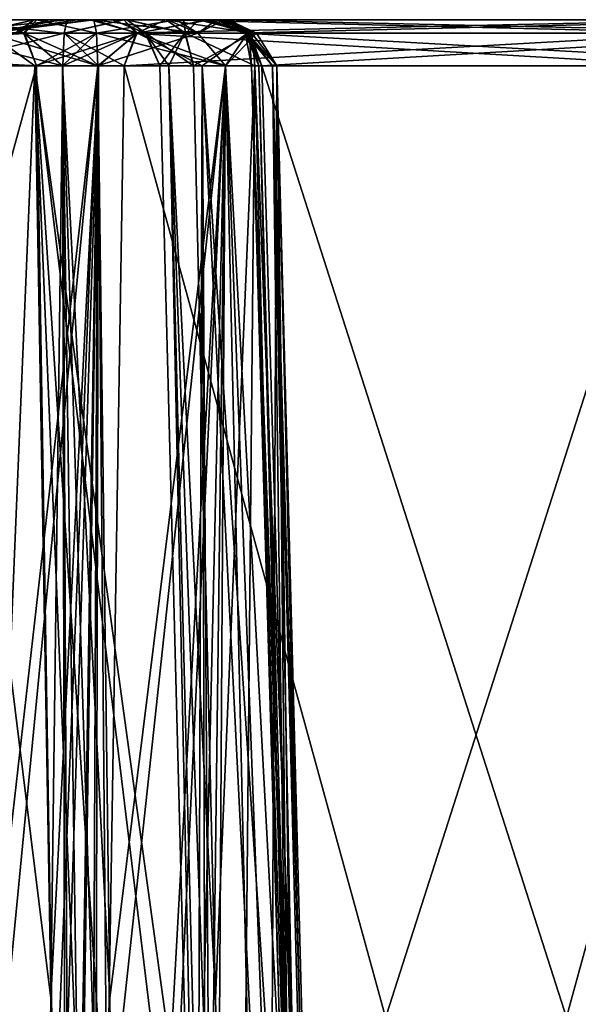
# Model space of a CAD drawing. Header units: inches. Extents: x -9.7 to 9.7, y -2.4 to 4.3.
# Tile 389 of 656: x -6.038 to -5.685, y 0.228 to 0.85. Entities that reach past the tile are written whole.
import ezdxf

# ---------------------------------------------------------------- set-up
doc = ezdxf.new("R2010")
doc.units = ezdxf.units.IN
doc.header["$LTSCALE"] = 101.851852
doc.header["$MEASUREMENT"] = 0
for name, color, linetype in [('4392', 7, 'CONTINUOUS'), ('4393', 7, 'CONTINUOUS'), ('4394', 7, 'CONTINUOUS'), ('4395', 7, 'CONTINUOUS'), ('4396', 7, 'CONTINUOUS'), ('4433', 7, 'CONTINUOUS'), ('4434', 7, 'CONTINUOUS'), ('4435', 7, 'CONTINUOUS'), ('4436', 7, 'CONTINUOUS'), ('4437', 7, 'CONTINUOUS'), ('4438', 7, 'CONTINUOUS'), ('4797', 7, 'CONTINUOUS'), ('4798', 7, 'CONTINUOUS'), ('4799', 7, 'CONTINUOUS'), ('4800', 7, 'CONTINUOUS'), ('4801', 7, 'CONTINUOUS'), ('4802', 7, 'CONTINUOUS'), ('4803', 7, 'CONTINUOUS'), ('4804', 7, 'CONTINUOUS'), ('4805', 7, 'CONTINUOUS'), ('4806', 7, 'CONTINUOUS'), ('4819', 7, 'CONTINUOUS'), ('4878', 7, 'CONTINUOUS'), ('4879', 7, 'CONTINUOUS'), ('4882', 7, 'CONTINUOUS'), ('4928', 7, 'CONTINUOUS'), ('4929', 7, 'CONTINUOUS'), ('4930', 7, 'CONTINUOUS'), ('4931', 7, 'CONTINUOUS'), ('4932', 7, 'CONTINUOUS'), ('4933', 7, 'CONTINUOUS'), ('4934', 7, 'CONTINUOUS'), ('4935', 7, 'CONTINUOUS'), ('4990', 7, 'CONTINUOUS'), ('4991', 7, 'CONTINUOUS'), ('4992', 7, 'CONTINUOUS'), ('4993', 7, 'CONTINUOUS'), ('4994', 7, 'CONTINUOUS'), ('4995', 7, 'CONTINUOUS'), ('5025', 7, 'CONTINUOUS'), ('5026', 7, 'CONTINUOUS'), ('5038', 7, 'CONTINUOUS'), ('5039', 7, 'CONTINUOUS')]:
    doc.layers.add(name, color=color, linetype=linetype)

msp = doc.modelspace()

# ---------------------------------------------------------------- linework, layer by layer
at = {"layer": '4392', "linetype": 'Continuous'}
for points in [[(-6.02616, -0.355, -2.51227), (-6.09166, 0.82079, -2.58123), (-6.11849, -0.355, -2.56512), (-6.02616, -0.355, -2.51227)], [(-6.01107, 0.82079, -2.54133), (-6.09166, 0.82079, -2.58123), (-6.01864, 0.2322, -2.52668), (-6.01107, 0.82079, -2.54133)], [(-6.01864, 0.2322, -2.52668), (-6.09166, 0.82079, -2.58123), (-6.02616, -0.355, -2.51227), (-6.01864, 0.2322, -2.52668)], [(-5.98893, 0.82079, -2.78877), (-6.07446, 0.07079, -2.78813), (-6.08383, 0.82079, -2.75671), (-5.98893, 0.82079, -2.78877)], [(-6.05743, 0.11467, -2.79568), (-6.07446, 0.07079, -2.78813), (-5.98893, 0.82079, -2.78877), (-6.05743, 0.11467, -2.79568)], [(-6.01682, 0.12921, -2.80637), (-6.05743, 0.11467, -2.79568), (-5.98893, 0.82079, -2.78877), (-6.01682, 0.12921, -2.80637)], [(-6, 0.12921, -2.80737), (-6.01682, 0.12921, -2.80637), (-5.98893, 0.82079, -2.78877), (-6, 0.12921, -2.80737)], [(-5.98318, 0.12921, -2.80637), (-6, 0.12921, -2.80737), (-5.98893, 0.82079, -2.78877), (-5.98318, 0.12921, -2.80637)], [(-5.90834, 0.82079, -2.74888), (-5.98318, 0.12921, -2.80637), (-5.98893, 0.82079, -2.78877), (-5.90834, 0.82079, -2.74888)], [(-5.94156, 0.11361, -2.79527), (-5.98318, 0.12921, -2.80637), (-5.90834, 0.82079, -2.74888), (-5.94156, 0.11361, -2.79527)], [(-5.92554, 0.07079, -2.78813), (-5.94156, 0.11361, -2.79527), (-5.90834, 0.82079, -2.74888), (-5.92554, 0.07079, -2.78813)], [(-5.92061, -0.14223, -2.79164), (-5.92554, 0.07079, -2.78813), (-5.90834, 0.82079, -2.74888), (-5.92061, -0.14223, -2.79164)], [(-5.91571, -0.355, -2.79513), (-5.92061, -0.14223, -2.79164), (-5.90834, 0.82079, -2.74888), (-5.91571, -0.355, -2.79513)], [(-5.8638, -0.355, -2.73904), (-5.91571, -0.355, -2.79513), (-5.90834, 0.82079, -2.74888), (-5.8638, -0.355, -2.73904)], [(-5.87579, 0.82079, -2.66505), (-5.8638, -0.355, -2.73904), (-5.90834, 0.82079, -2.74888), (-5.87579, 0.82079, -2.66505)], [(-5.88732, 0.82079, -2.61278), (-5.87085, 0.2322, -2.612), (-5.87871, 0.82079, -2.63829), (-5.88732, 0.82079, -2.61278)], [(-5.85461, -0.355, -2.61132), (-5.84742, -0.355, -2.63778), (-5.87871, 0.82079, -2.63829), (-5.85461, -0.355, -2.61132)], [(-5.87085, 0.2322, -2.612), (-5.85461, -0.355, -2.61132), (-5.87871, 0.82079, -2.63829), (-5.87085, 0.2322, -2.612)], [(-5.84742, -0.355, -2.63778), (-5.845, -0.355, -2.66505), (-5.87871, 0.82079, -2.63829), (-5.84742, -0.355, -2.63778)], [(-5.87871, 0.82079, -2.63829), (-5.845, -0.355, -2.66505), (-5.87579, 0.82079, -2.66505), (-5.87871, 0.82079, -2.63829)], [(-5.845, -0.355, -2.66505), (-5.8638, -0.355, -2.73904), (-5.87579, 0.82079, -2.66505), (-5.845, -0.355, -2.66505)]]:
    msp.add_3dface(points, dxfattribs=at)
at = {"layer": '4393', "linetype": 'Continuous'}
for points in [[(-5.85461, -0.355, -2.61132), (-5.87085, 0.2322, -2.612), (-5.89192, 0.82088, -2.58951), (-5.85461, -0.355, -2.61132)], [(-5.85461, -0.355, -2.61132), (-5.89192, 0.82088, -2.58951), (-5.85753, -0.3552, -2.58976), (-5.85461, -0.355, -2.61132)], [(-5.87085, 0.2322, -2.612), (-5.88732, 0.82079, -2.61278), (-5.89192, 0.82088, -2.58951), (-5.87085, 0.2322, -2.612)], [(-5.89192, 0.82088, -2.58951), (-5.88527, 0.82079, -2.56675), (-5.85102, -0.355, -2.569), (-5.89192, 0.82088, -2.58951)], [(-5.85753, -0.3552, -2.58976), (-5.89192, 0.82088, -2.58951), (-5.85102, -0.355, -2.569), (-5.85753, -0.3552, -2.58976)]]:
    msp.add_3dface(points, dxfattribs=at)
at = {"layer": '4394', "linetype": 'Continuous'}
for points in [[(-5.91124, 0.85, -2.55176), (-5.89284, 0.84118, -2.56238), (-5.92186, 0.85, -2.58818), (-5.91124, 0.85, -2.55176)], [(-5.92186, 0.85, -2.58818), (-5.89284, 0.84118, -2.56238), (-5.89583, 0.8418, -2.61672), (-5.92186, 0.85, -2.58818)], [(-5.91453, 0.85, -2.6254), (-5.92186, 0.85, -2.58818), (-5.89583, 0.8418, -2.61672), (-5.91453, 0.85, -2.6254)], [(-5.89192, 0.82088, -2.58951), (-5.88732, 0.82079, -2.61278), (-5.89583, 0.8418, -2.61672), (-5.89192, 0.82088, -2.58951)], [(-5.88527, 0.82079, -2.56675), (-5.89192, 0.82088, -2.58951), (-5.89583, 0.8418, -2.61672), (-5.88527, 0.82079, -2.56675)], [(-5.89284, 0.84118, -2.56238), (-5.88527, 0.82079, -2.56675), (-5.89583, 0.8418, -2.61672), (-5.89284, 0.84118, -2.56238)]]:
    msp.add_3dface(points, dxfattribs=at)
at = {"layer": '4395', "linetype": 'Continuous'}
for points in [[(-5.89284, 0.84118, -2.56238), (-5.91124, 0.85, -2.55176), (-5.53588, 0.8418, -1.94285), (-5.89284, 0.84118, -2.56238)], [(-5.53588, 0.8418, -1.94285), (-5.91124, 0.85, -2.55176), (-5.55374, 0.85, -1.93254), (-5.53588, 0.8418, -1.94285)], [(-5.52776, 0.82079, -1.94753), (-5.89284, 0.84118, -2.56238), (-5.53588, 0.8418, -1.94285), (-5.52776, 0.82079, -1.94753)], [(-5.88527, 0.82079, -2.56675), (-5.89284, 0.84118, -2.56238), (-5.52776, 0.82079, -1.94753), (-5.88527, 0.82079, -2.56675)]]:
    msp.add_3dface(points, dxfattribs=at)
at = {"layer": '4396', "linetype": 'Continuous'}
for points in [[(-5.85102, -0.355, -2.569), (-5.88527, 0.82079, -2.56675), (-5.50869, -0.355, -1.97607), (-5.85102, -0.355, -2.569)], [(-5.88527, 0.82079, -2.56675), (-5.52776, 0.82079, -1.94753), (-5.50869, -0.355, -1.97607), (-5.88527, 0.82079, -2.56675)]]:
    msp.add_3dface(points, dxfattribs=at)
at = {"layer": '4433', "linetype": 'Continuous'}
for points in [[(-5.89339, 0.8418, 2.56401), (-5.55374, 0.85, 1.93449), (-5.91124, 0.85, 2.55371), (-5.89339, 0.8418, 2.56401)], [(-5.53533, 0.84118, 1.94511), (-5.55374, 0.85, 1.93449), (-5.89339, 0.8418, 2.56401), (-5.53533, 0.84118, 1.94511)], [(-5.88527, 0.82079, 2.5687), (-5.53533, 0.84118, 1.94511), (-5.89339, 0.8418, 2.56401), (-5.88527, 0.82079, 2.5687)], [(-5.52776, 0.82079, 1.94948), (-5.53533, 0.84118, 1.94511), (-5.88527, 0.82079, 2.5687), (-5.52776, 0.82079, 1.94948)]]:
    msp.add_3dface(points, dxfattribs=at)
at = {"layer": '4434', "linetype": 'Continuous'}
for points in [[(-5.85102, -0.355, 2.57095), (-5.52776, 0.82079, 1.94948), (-5.88527, 0.82079, 2.5687), (-5.85102, -0.355, 2.57095)], [(-5.85102, -0.355, 2.57095), (-5.50869, -0.355, 1.97802), (-5.52776, 0.82079, 1.94948), (-5.85102, -0.355, 2.57095)]]:
    msp.add_3dface(points, dxfattribs=at)
at = {"layer": '4435', "linetype": 'Continuous'}
for points in [[(-5.85753, -0.3552, 2.59171), (-5.85102, -0.355, 2.57095), (-5.89192, 0.82088, 2.59146), (-5.85753, -0.3552, 2.59171)], [(-5.85102, -0.355, 2.57095), (-5.88527, 0.82079, 2.5687), (-5.89192, 0.82088, 2.59146), (-5.85102, -0.355, 2.57095)], [(-5.88732, 0.82079, 2.61473), (-5.85753, -0.3552, 2.59171), (-5.89192, 0.82088, 2.59146), (-5.88732, 0.82079, 2.61473)], [(-5.85753, -0.3552, 2.59171), (-5.88732, 0.82079, 2.61473), (-5.87085, 0.2322, 2.61395), (-5.85753, -0.3552, 2.59171)], [(-5.85461, -0.355, 2.61327), (-5.85753, -0.3552, 2.59171), (-5.87085, 0.2322, 2.61395), (-5.85461, -0.355, 2.61327)]]:
    msp.add_3dface(points, dxfattribs=at)
at = {"layer": '4436', "linetype": 'Continuous'}
for points in [[(-5.89339, 0.8418, 2.56401), (-5.91124, 0.85, 2.55371), (-5.92186, 0.85, 2.59012), (-5.89339, 0.8418, 2.56401)], [(-5.89525, 0.84118, 2.61841), (-5.89339, 0.8418, 2.56401), (-5.92186, 0.85, 2.59012), (-5.89525, 0.84118, 2.61841)], [(-5.91453, 0.85, 2.62735), (-5.89525, 0.84118, 2.61841), (-5.92186, 0.85, 2.59012), (-5.91453, 0.85, 2.62735)], [(-5.88732, 0.82079, 2.61473), (-5.89339, 0.8418, 2.56401), (-5.89525, 0.84118, 2.61841), (-5.88732, 0.82079, 2.61473)], [(-5.88527, 0.82079, 2.5687), (-5.89339, 0.8418, 2.56401), (-5.89192, 0.82088, 2.59146), (-5.88527, 0.82079, 2.5687)], [(-5.89339, 0.8418, 2.56401), (-5.88732, 0.82079, 2.61473), (-5.89192, 0.82088, 2.59146), (-5.89339, 0.8418, 2.56401)]]:
    msp.add_3dface(points, dxfattribs=at)
at = {"layer": '4437', "linetype": 'Continuous'}
for points in [[(-6.00839, 0.85, 2.57315), (-6.09246, 0.84149, 2.59836), (-6.08156, 0.85, 2.61991), (-6.00839, 0.85, 2.57315)], [(-6.09246, 0.84149, 2.59836), (-6.00839, 0.85, 2.57315), (-6.01026, 0.8415, 2.55231), (-6.09246, 0.84149, 2.59836)], [(-6.07453, 0.85, 2.72464), (-6.05758, 0.84149, 2.76673), (-5.99388, 0.85, 2.76098), (-6.07453, 0.85, 2.72464)], [(-6.05758, 0.84149, 2.76673), (-5.96385, 0.84149, 2.77633), (-5.99388, 0.85, 2.76098), (-6.05758, 0.84149, 2.76673)], [(-5.99388, 0.85, 2.76098), (-5.96385, 0.84149, 2.77633), (-5.91937, 0.85, 2.71568), (-5.99388, 0.85, 2.76098)], [(-5.96385, 0.84149, 2.77633), (-5.89432, 0.84149, 2.71275), (-5.91937, 0.85, 2.71568), (-5.96385, 0.84149, 2.77633)], [(-5.89525, 0.84118, 2.61841), (-5.91453, 0.85, 2.62735), (-5.91937, 0.85, 2.71568), (-5.89525, 0.84118, 2.61841)], [(-5.89432, 0.84149, 2.71275), (-5.89525, 0.84118, 2.61841), (-5.91937, 0.85, 2.71568), (-5.89432, 0.84149, 2.71275)], [(-6.11268, 0.82079, 2.71927), (-6.0288, 0.82079, 2.78783), (-6.05758, 0.84149, 2.76673), (-6.11268, 0.82079, 2.71927)], [(-6.01026, 0.8415, 2.55231), (-6.09166, 0.82079, 2.58317), (-6.09246, 0.84149, 2.59836), (-6.01026, 0.8415, 2.55231)], [(-6.01107, 0.82079, 2.54328), (-6.09166, 0.82079, 2.58317), (-6.01026, 0.8415, 2.55231), (-6.01107, 0.82079, 2.54328)], [(-6.05758, 0.84149, 2.76673), (-6.0288, 0.82079, 2.78783), (-5.96385, 0.84149, 2.77633), (-6.05758, 0.84149, 2.76673)], [(-6.0288, 0.82079, 2.78783), (-5.92302, 0.82079, 2.76448), (-5.96385, 0.84149, 2.77633), (-6.0288, 0.82079, 2.78783)], [(-5.96385, 0.84149, 2.77633), (-5.92302, 0.82079, 2.76448), (-5.89432, 0.84149, 2.71275), (-5.96385, 0.84149, 2.77633)], [(-5.92302, 0.82079, 2.76448), (-5.87579, 0.82079, 2.667), (-5.89432, 0.84149, 2.71275), (-5.92302, 0.82079, 2.76448)], [(-5.88732, 0.82079, 2.61473), (-5.89525, 0.84118, 2.61841), (-5.89432, 0.84149, 2.71275), (-5.88732, 0.82079, 2.61473)], [(-5.87871, 0.82079, 2.64024), (-5.88732, 0.82079, 2.61473), (-5.89432, 0.84149, 2.71275), (-5.87871, 0.82079, 2.64024)], [(-5.87579, 0.82079, 2.667), (-5.87871, 0.82079, 2.64024), (-5.89432, 0.84149, 2.71275), (-5.87579, 0.82079, 2.667)]]:
    msp.add_3dface(points, dxfattribs=at)
at = {"layer": '4438', "linetype": 'Continuous'}
for points in [[(-6.11848, -0.355, 2.56706), (-6.09166, 0.82079, 2.58317), (-6.02616, -0.355, 2.51422), (-6.11848, -0.355, 2.56706)], [(-6.05844, 0.11361, 2.79722), (-6.0288, 0.82079, 2.78783), (-6.11268, 0.82079, 2.71927), (-6.05844, 0.11361, 2.79722)], [(-6.09166, 0.82079, 2.58317), (-6.01107, 0.82079, 2.54328), (-6.01864, 0.2322, 2.52863), (-6.09166, 0.82079, 2.58317)], [(-6.02616, -0.355, 2.51422), (-6.09166, 0.82079, 2.58317), (-6.01864, 0.2322, 2.52863), (-6.02616, -0.355, 2.51422)], [(-6.05844, 0.11361, 2.79722), (-6.01682, 0.12921, 2.80832), (-6.0288, 0.82079, 2.78783), (-6.05844, 0.11361, 2.79722)], [(-5.94281, 0.11493, 2.79773), (-5.92554, 0.07079, 2.79008), (-6.0288, 0.82079, 2.78783), (-5.94281, 0.11493, 2.79773)], [(-5.92554, 0.07079, 2.79008), (-5.92302, 0.82079, 2.76448), (-6.0288, 0.82079, 2.78783), (-5.92554, 0.07079, 2.79008)], [(-5.98318, 0.12921, 2.80832), (-5.94281, 0.11493, 2.79773), (-6.0288, 0.82079, 2.78783), (-5.98318, 0.12921, 2.80832)], [(-6, 0.12921, 2.80932), (-5.98318, 0.12921, 2.80832), (-6.0288, 0.82079, 2.78783), (-6, 0.12921, 2.80932)], [(-6.01682, 0.12921, 2.80832), (-6, 0.12921, 2.80932), (-6.0288, 0.82079, 2.78783), (-6.01682, 0.12921, 2.80832)], [(-5.92554, 0.07079, 2.79008), (-5.92061, -0.14222, 2.79359), (-5.92302, 0.82079, 2.76448), (-5.92554, 0.07079, 2.79008)], [(-5.9157, -0.355, 2.79707), (-5.8638, -0.355, 2.74099), (-5.92302, 0.82079, 2.76448), (-5.9157, -0.355, 2.79707)], [(-5.92061, -0.14222, 2.79359), (-5.9157, -0.355, 2.79707), (-5.92302, 0.82079, 2.76448), (-5.92061, -0.14222, 2.79359)], [(-5.8638, -0.355, 2.74099), (-5.845, -0.355, 2.667), (-5.92302, 0.82079, 2.76448), (-5.8638, -0.355, 2.74099)], [(-5.845, -0.355, 2.667), (-5.87579, 0.82079, 2.667), (-5.92302, 0.82079, 2.76448), (-5.845, -0.355, 2.667)], [(-5.87085, 0.2322, 2.61395), (-5.88732, 0.82079, 2.61473), (-5.87871, 0.82079, 2.64024), (-5.87085, 0.2322, 2.61395)], [(-5.84742, -0.355, 2.63972), (-5.85461, -0.355, 2.61327), (-5.87871, 0.82079, 2.64024), (-5.84742, -0.355, 2.63972)], [(-5.85461, -0.355, 2.61327), (-5.87085, 0.2322, 2.61395), (-5.87871, 0.82079, 2.64024), (-5.85461, -0.355, 2.61327)], [(-5.84742, -0.355, 2.63972), (-5.87871, 0.82079, 2.64024), (-5.87579, 0.82079, 2.667), (-5.84742, -0.355, 2.63972)], [(-5.845, -0.355, 2.667), (-5.84742, -0.355, 2.63972), (-5.87579, 0.82079, 2.667), (-5.845, -0.355, 2.667)]]:
    msp.add_3dface(points, dxfattribs=at)
at = {"layer": '4797', "linetype": 'Continuous'}
for points in [[(-5.919, -0.355, 0.77728), (-5.919, -0.355, -0.77533), (-5.94979, 0.82079, 0.79245), (-5.919, -0.355, 0.77728)], [(-5.919, -0.355, -0.77533), (-5.94979, 0.82079, -0.79051), (-5.94979, 0.82079, 0.79245), (-5.919, -0.355, -0.77533)]]:
    msp.add_3dface(points, dxfattribs=at)
at = {"layer": '4798', "linetype": 'Continuous'}
for points in [[(-5.97978, 0.85, 0.79245), (-5.95917, 0.8418, 0.79245), (-5.97978, 0.85, -0.7905), (-5.97978, 0.85, 0.79245)], [(-5.97978, 0.85, -0.7905), (-5.95917, 0.8418, 0.79245), (-5.95853, 0.84118, -0.79051), (-5.97978, 0.85, -0.7905)], [(-5.95917, 0.8418, 0.79245), (-5.94979, 0.82079, 0.79245), (-5.95853, 0.84118, -0.79051), (-5.95917, 0.8418, 0.79245)], [(-5.94979, 0.82079, 0.79245), (-5.94979, 0.82079, -0.79051), (-5.95853, 0.84118, -0.79051), (-5.94979, 0.82079, 0.79245)]]:
    msp.add_3dface(points, dxfattribs=at)
at = {"layer": '4799', "linetype": 'Continuous'}
for points in [[(-5.95917, 0.8418, 0.79245), (-5.97978, 0.85, 0.79245), (-5.97076, 0.85, 0.8293), (-5.95917, 0.8418, 0.79245)], [(-5.93358, 0.84118, 0.84049), (-5.95917, 0.8418, 0.79245), (-5.97076, 0.85, 0.8293), (-5.93358, 0.84118, 0.84049)], [(-5.9458, 0.85, 0.85787), (-5.93358, 0.84118, 0.84049), (-5.97076, 0.85, 0.8293), (-5.9458, 0.85, 0.85787)], [(-5.94979, 0.82079, 0.79245), (-5.95917, 0.8418, 0.79245), (-5.94413, 0.82089, 0.81547), (-5.94979, 0.82079, 0.79245)], [(-5.92851, 0.82079, 0.83328), (-5.95917, 0.8418, 0.79245), (-5.93358, 0.84118, 0.84049), (-5.92851, 0.82079, 0.83328)], [(-5.95917, 0.8418, 0.79245), (-5.92851, 0.82079, 0.83328), (-5.94413, 0.82089, 0.81547), (-5.95917, 0.8418, 0.79245)]]:
    msp.add_3dface(points, dxfattribs=at)
at = {"layer": '4800', "linetype": 'Continuous'}
for points in [[(-5.919, -0.355, 0.77728), (-5.94979, 0.82079, 0.79245), (-5.94413, 0.82089, 0.81547), (-5.919, -0.355, 0.77728)], [(-5.90091, -0.355, 0.81567), (-5.91422, -0.3552, 0.79849), (-5.94413, 0.82089, 0.81547), (-5.90091, -0.355, 0.81567)], [(-5.92851, 0.82079, 0.83328), (-5.91471, 0.2322, 0.8245), (-5.94413, 0.82089, 0.81547), (-5.92851, 0.82079, 0.83328)], [(-5.90091, -0.355, 0.81567), (-5.94413, 0.82089, 0.81547), (-5.91471, 0.2322, 0.8245), (-5.90091, -0.355, 0.81567)], [(-5.91422, -0.3552, 0.79849), (-5.919, -0.355, 0.77728), (-5.94413, 0.82089, 0.81547), (-5.91422, -0.3552, 0.79849)]]:
    msp.add_3dface(points, dxfattribs=at)
at = {"layer": '4801', "linetype": 'Continuous'}
for points in [[(-5.98893, 0.82079, 1.05867), (-5.98136, 0.2322, 1.07332), (-5.90834, 0.82079, 1.01877), (-5.98893, 0.82079, 1.05867)], [(-5.98136, 0.2322, 1.07332), (-5.97384, -0.355, 1.08773), (-5.90834, 0.82079, 1.01877), (-5.98136, 0.2322, 1.07332)], [(-5.97384, -0.355, 1.08773), (-5.88154, -0.355, 1.0349), (-5.90834, 0.82079, 1.01877), (-5.97384, -0.355, 1.08773)], [(-5.91471, 0.2322, 0.8245), (-5.92851, 0.82079, 0.83328), (-5.88977, 0.82079, 0.8777), (-5.91471, 0.2322, 0.8245)], [(-5.90091, -0.355, 0.81567), (-5.91471, 0.2322, 0.8245), (-5.88977, 0.82079, 0.8777), (-5.90091, -0.355, 0.81567)], [(-5.88154, -0.355, 1.0349), (-5.845, -0.355, 0.93495), (-5.90834, 0.82079, 1.01877), (-5.88154, -0.355, 1.0349)], [(-5.845, -0.355, 0.93495), (-5.87579, 0.82079, 0.93495), (-5.90834, 0.82079, 1.01877), (-5.845, -0.355, 0.93495)], [(-5.85965, -0.355, 0.86918), (-5.90091, -0.355, 0.81567), (-5.88977, 0.82079, 0.8777), (-5.85965, -0.355, 0.86918)], [(-5.87579, 0.82079, 0.93495), (-5.85965, -0.355, 0.86918), (-5.88977, 0.82079, 0.8777), (-5.87579, 0.82079, 0.93495)], [(-5.845, -0.355, 0.93495), (-5.85965, -0.355, 0.86918), (-5.87579, 0.82079, 0.93495), (-5.845, -0.355, 0.93495)]]:
    msp.add_3dface(points, dxfattribs=at)
at = {"layer": '4802', "linetype": 'Continuous'}
for points in [[(-5.99161, 0.85, 1.0288), (-5.92589, 0.84149, 1.02309), (-5.94486, 0.85, 1.01131), (-5.99161, 0.85, 1.0288)], [(-5.92589, 0.84149, 1.02309), (-5.99161, 0.85, 1.0288), (-5.98974, 0.8415, 1.04964), (-5.92589, 0.84149, 1.02309)], [(-5.93358, 0.84118, 0.84049), (-5.9458, 0.85, 0.85787), (-5.93491, 0.85, 0.86683), (-5.93358, 0.84118, 0.84049)], [(-5.94486, 0.85, 1.01131), (-5.92589, 0.84149, 1.02309), (-5.91371, 0.85, 0.97263), (-5.94486, 0.85, 1.01131)], [(-5.92547, 0.85, 0.87731), (-5.93358, 0.84118, 0.84049), (-5.93491, 0.85, 0.86683), (-5.92547, 0.85, 0.87731)], [(-5.89175, 0.84149, 0.89567), (-5.93358, 0.84118, 0.84049), (-5.92547, 0.85, 0.87731), (-5.89175, 0.84149, 0.89567)], [(-5.92589, 0.84149, 1.02309), (-5.88877, 0.84149, 0.96475), (-5.91371, 0.85, 0.97263), (-5.92589, 0.84149, 1.02309)], [(-5.90651, 0.85, 0.92349), (-5.89175, 0.84149, 0.89567), (-5.92547, 0.85, 0.87731), (-5.90651, 0.85, 0.92349)], [(-5.91371, 0.85, 0.97263), (-5.88877, 0.84149, 0.96475), (-5.90651, 0.85, 0.92349), (-5.91371, 0.85, 0.97263)], [(-5.88877, 0.84149, 0.96475), (-5.89175, 0.84149, 0.89567), (-5.90651, 0.85, 0.92349), (-5.88877, 0.84149, 0.96475)], [(-5.98893, 0.82079, 1.05867), (-5.90834, 0.82079, 1.01877), (-5.98974, 0.8415, 1.04964), (-5.98893, 0.82079, 1.05867)], [(-5.98974, 0.8415, 1.04964), (-5.90834, 0.82079, 1.01877), (-5.92589, 0.84149, 1.02309), (-5.98974, 0.8415, 1.04964)], [(-5.92851, 0.82079, 0.83328), (-5.93358, 0.84118, 0.84049), (-5.89175, 0.84149, 0.89567), (-5.92851, 0.82079, 0.83328)], [(-5.88977, 0.82079, 0.8777), (-5.92851, 0.82079, 0.83328), (-5.89175, 0.84149, 0.89567), (-5.88977, 0.82079, 0.8777)], [(-5.92589, 0.84149, 1.02309), (-5.90834, 0.82079, 1.01877), (-5.88877, 0.84149, 0.96475), (-5.92589, 0.84149, 1.02309)], [(-5.90834, 0.82079, 1.01877), (-5.87579, 0.82079, 0.93495), (-5.88877, 0.84149, 0.96475), (-5.90834, 0.82079, 1.01877)], [(-5.87579, 0.82079, 0.93495), (-5.88977, 0.82079, 0.8777), (-5.89175, 0.84149, 0.89567), (-5.87579, 0.82079, 0.93495)], [(-5.88877, 0.84149, 0.96475), (-5.87579, 0.82079, 0.93495), (-5.89175, 0.84149, 0.89567), (-5.88877, 0.84149, 0.96475)]]:
    msp.add_3dface(points, dxfattribs=at)
at = {"layer": '4803', "linetype": 'Continuous'}
for points in [[(-6.05374, 0.85, 1.06846), (-6.03533, 0.84118, 1.07909), (-6.0275, 0.85, 1.04106), (-6.05374, 0.85, 1.06846)], [(-6.03533, 0.84118, 1.07909), (-5.98974, 0.8415, 1.04964), (-6.0275, 0.85, 1.04106), (-6.03533, 0.84118, 1.07909)], [(-5.98974, 0.8415, 1.04964), (-5.99161, 0.85, 1.0288), (-6.0275, 0.85, 1.04106), (-5.98974, 0.8415, 1.04964)], [(-6.02776, 0.82079, 1.08346), (-5.98974, 0.8415, 1.04964), (-6.03533, 0.84118, 1.07909), (-6.02776, 0.82079, 1.08346)], [(-5.98974, 0.8415, 1.04964), (-6.02776, 0.82079, 1.08346), (-6.01138, 0.82088, 1.06632), (-5.98974, 0.8415, 1.04964)], [(-5.98893, 0.82079, 1.05867), (-5.98974, 0.8415, 1.04964), (-6.01138, 0.82088, 1.06632), (-5.98893, 0.82079, 1.05867)]]:
    msp.add_3dface(points, dxfattribs=at)
at = {"layer": '4804', "linetype": 'Continuous'}
for points in [[(-6.02776, 0.82079, 1.08346), (-6.00869, -0.355, 1.112), (-6.01138, 0.82088, 1.06632), (-6.02776, 0.82079, 1.08346)], [(-5.99397, -0.3552, 1.09598), (-5.97384, -0.355, 1.08773), (-6.01138, 0.82088, 1.06632), (-5.99397, -0.3552, 1.09598)], [(-5.97384, -0.355, 1.08773), (-5.98136, 0.2322, 1.07332), (-6.01138, 0.82088, 1.06632), (-5.97384, -0.355, 1.08773)], [(-6.00869, -0.355, 1.112), (-5.99397, -0.3552, 1.09598), (-6.01138, 0.82088, 1.06632), (-6.00869, -0.355, 1.112)], [(-5.98136, 0.2322, 1.07332), (-5.98893, 0.82079, 1.05867), (-6.01138, 0.82088, 1.06632), (-5.98136, 0.2322, 1.07332)]]:
    msp.add_3dface(points, dxfattribs=at)
at = {"layer": '4805', "linetype": 'Continuous'}
for points in [[(-6.35102, -0.355, 1.70493), (-6.02776, 0.82079, 1.08346), (-6.38527, 0.82079, 1.70268), (-6.35102, -0.355, 1.70493)], [(-6.35102, -0.355, 1.70493), (-6.00869, -0.355, 1.112), (-6.02776, 0.82079, 1.08346), (-6.35102, -0.355, 1.70493)]]:
    msp.add_3dface(points, dxfattribs=at)
at = {"layer": '4806', "linetype": 'Continuous'}
for points in [[(-6.03533, 0.84118, 1.07909), (-6.05374, 0.85, 1.06846), (-6.39339, 0.8418, 1.69799), (-6.03533, 0.84118, 1.07909)], [(-6.38527, 0.82079, 1.70268), (-6.03533, 0.84118, 1.07909), (-6.39339, 0.8418, 1.69799), (-6.38527, 0.82079, 1.70268)], [(-6.02776, 0.82079, 1.08346), (-6.03533, 0.84118, 1.07909), (-6.38527, 0.82079, 1.70268), (-6.02776, 0.82079, 1.08346)]]:
    msp.add_3dface(points, dxfattribs=at)
at = {"layer": '4819', "linetype": 'Continuous'}
for points in [[(-5.93491, 0.85, 0.86683), (-5.9458, 0.85, 0.85787), (-6.09101, 0.85, 0.91056), (-5.93491, 0.85, 0.86683)], [(-6.09101, 0.85, 0.91056), (-5.9458, 0.85, 0.85787), (-6.05419, 0.85, 0.85787), (-6.09101, 0.85, 0.91056)], [(-5.90651, 0.85, 0.92349), (-5.92547, 0.85, 0.87731), (-6.09101, 0.85, 0.91056), (-5.90651, 0.85, 0.92349)], [(-6.08547, 0.85, 0.97461), (-5.90651, 0.85, 0.92349), (-6.09101, 0.85, 0.91056), (-6.08547, 0.85, 0.97461)], [(-5.92547, 0.85, 0.87731), (-5.93491, 0.85, 0.86683), (-6.09101, 0.85, 0.91056), (-5.92547, 0.85, 0.87731)], [(-6.09101, 0.85, -0.90861), (-6.05419, 0.85, -0.85592), (-5.91139, 0.85, -0.90112), (-6.09101, 0.85, -0.90861)], [(-6.08547, 0.85, -0.97266), (-6.09101, 0.85, -0.90861), (-5.90899, 0.85, -0.95739), (-6.08547, 0.85, -0.97266)], [(-5.90899, 0.85, -0.95739), (-6.09101, 0.85, -0.90861), (-5.91139, 0.85, -0.90112), (-5.90899, 0.85, -0.95739)], [(-6.0275, 0.85, 1.04106), (-5.99161, 0.85, 1.0288), (-6.08876, 0.85, 1.04824), (-6.0275, 0.85, 1.04106)], [(-6.08876, 0.85, 1.04824), (-5.99161, 0.85, 1.0288), (-6.07814, 0.85, 1.01183), (-6.08876, 0.85, 1.04824)], [(-6.05374, 0.85, 1.06846), (-6.0275, 0.85, 1.04106), (-6.08876, 0.85, 1.04824), (-6.05374, 0.85, 1.06846)], [(-6.08876, 0.85, -1.04629), (-6.07814, 0.85, -1.00987), (-6.02751, 0.85, -1.03911), (-6.08876, 0.85, -1.04629)], [(-6.05374, 0.85, -1.06652), (-6.08876, 0.85, -1.04629), (-6.02751, 0.85, -1.03911), (-6.05374, 0.85, -1.06652)], [(-5.94486, 0.85, 1.01131), (-5.91371, 0.85, 0.97263), (-6.08547, 0.85, 0.97461), (-5.94486, 0.85, 1.01131)], [(-6.07814, 0.85, 1.01183), (-5.94486, 0.85, 1.01131), (-6.08547, 0.85, 0.97461), (-6.07814, 0.85, 1.01183)], [(-5.91371, 0.85, 0.97263), (-5.90651, 0.85, 0.92349), (-6.08547, 0.85, 0.97461), (-5.91371, 0.85, 0.97263)], [(-6.07814, 0.85, -1.00987), (-6.08547, 0.85, -0.97266), (-5.93921, 0.85, -1.00492), (-6.07814, 0.85, -1.00987)], [(-5.93921, 0.85, -1.00492), (-6.08547, 0.85, -0.97266), (-5.90899, 0.85, -0.95739), (-5.93921, 0.85, -1.00492)], [(-5.99161, 0.85, 1.0288), (-5.94486, 0.85, 1.01131), (-6.07814, 0.85, 1.01183), (-5.99161, 0.85, 1.0288)], [(-6.02751, 0.85, -1.03911), (-6.07814, 0.85, -1.00987), (-5.99161, 0.85, -1.02685), (-6.02751, 0.85, -1.03911)], [(-5.99161, 0.85, -1.02685), (-6.07814, 0.85, -1.00987), (-5.93921, 0.85, -1.00492), (-5.99161, 0.85, -1.02685)], [(-5.9458, 0.85, 0.85787), (-5.97076, 0.85, 0.8293), (-6.05419, 0.85, 0.85787), (-5.9458, 0.85, 0.85787)], [(-6.05419, 0.85, 0.85787), (-5.97076, 0.85, 0.8293), (-6.02924, 0.85, 0.82931), (-6.05419, 0.85, 0.85787)], [(-6.05419, 0.85, -0.85592), (-6.02924, 0.85, -0.82735), (-5.94581, 0.85, -0.85592), (-6.05419, 0.85, -0.85592)], [(-5.91139, 0.85, -0.90112), (-6.05419, 0.85, -0.85592), (-5.94581, 0.85, -0.85592), (-5.91139, 0.85, -0.90112)], [(-5.97076, 0.85, 0.8293), (-5.97978, 0.85, 0.79245), (-6.02924, 0.85, 0.82931), (-5.97076, 0.85, 0.8293)], [(-6.02924, 0.85, 0.82931), (-5.97978, 0.85, 0.79245), (-6.02022, 0.85, 0.79245), (-6.02924, 0.85, 0.82931)], [(-6.02924, 0.85, -0.82735), (-6.02022, 0.85, -0.7905), (-5.97076, 0.85, -0.82736), (-6.02924, 0.85, -0.82735)], [(-5.94581, 0.85, -0.85592), (-6.02924, 0.85, -0.82735), (-5.97076, 0.85, -0.82736), (-5.94581, 0.85, -0.85592)], [(-5.97978, 0.85, 0.79245), (-5.97978, 0.85, -0.7905), (-6.02022, 0.85, 0.79245), (-5.97978, 0.85, 0.79245)], [(-6.02022, 0.85, 0.79245), (-5.97978, 0.85, -0.7905), (-6.02022, 0.85, -0.7905), (-6.02022, 0.85, 0.79245)], [(-6.02022, 0.85, -0.7905), (-5.97978, 0.85, -0.7905), (-5.97076, 0.85, -0.82736), (-6.02022, 0.85, -0.7905)]]:
    msp.add_3dface(points, dxfattribs=at)
at = {"layer": '4878', "linetype": 'Continuous'}
for points in [[(-6.02924, 0.85, -0.82735), (-6.05419, 0.85, -0.85592), (-6.06624, 0.84148, -0.83879), (-6.02924, 0.85, -0.82735)], [(-6.02924, 0.85, -0.82735), (-6.06624, 0.84148, -0.83879), (-6.04083, 0.8418, -0.79051), (-6.02924, 0.85, -0.82735)], [(-6.02022, 0.85, -0.7905), (-6.02924, 0.85, -0.82735), (-6.04083, 0.8418, -0.79051), (-6.02022, 0.85, -0.7905)]]:
    msp.add_3dface(points, dxfattribs=at)
at = {"layer": '4879', "linetype": 'Continuous'}
for points in [[(-6.02022, 0.85, 0.79245), (-6.04083, 0.8418, -0.79051), (-6.04147, 0.84118, 0.79245), (-6.02022, 0.85, 0.79245)], [(-6.02022, 0.85, 0.79245), (-6.02022, 0.85, -0.7905), (-6.04083, 0.8418, -0.79051), (-6.02022, 0.85, 0.79245)]]:
    msp.add_3dface(points, dxfattribs=at)
at = {"layer": '4882', "linetype": 'Continuous'}
for points in [[(-6.05419, 0.85, 0.85787), (-6.02924, 0.85, 0.82931), (-6.06605, 0.8418, 0.84101), (-6.05419, 0.85, 0.85787)], [(-6.02924, 0.85, 0.82931), (-6.04147, 0.84118, 0.79245), (-6.06605, 0.8418, 0.84101), (-6.02924, 0.85, 0.82931)], [(-6.02924, 0.85, 0.82931), (-6.02022, 0.85, 0.79245), (-6.04147, 0.84118, 0.79245), (-6.02924, 0.85, 0.82931)]]:
    msp.add_3dface(points, dxfattribs=at)
at = {"layer": '4928', "linetype": 'Continuous'}
for points in [[(-5.94979, 0.82079, -0.79051), (-5.919, -0.355, -0.77533), (-5.94417, 0.82088, -0.81354), (-5.94979, 0.82079, -0.79051)], [(-5.919, -0.355, -0.77533), (-5.91426, -0.3552, -0.79656), (-5.94417, 0.82088, -0.81354), (-5.919, -0.355, -0.77533)], [(-5.91426, -0.3552, -0.79656), (-5.90096, -0.355, -0.81377), (-5.94417, 0.82088, -0.81354), (-5.91426, -0.3552, -0.79656)], [(-5.94417, 0.82088, -0.81354), (-5.90096, -0.355, -0.81377), (-5.91467, 0.2322, -0.82248), (-5.94417, 0.82088, -0.81354)], [(-5.92856, 0.82079, -0.83139), (-5.94417, 0.82088, -0.81354), (-5.91467, 0.2322, -0.82248), (-5.92856, 0.82079, -0.83139)]]:
    msp.add_3dface(points, dxfattribs=at)
at = {"layer": '4929', "linetype": 'Continuous'}
for points in [[(-5.97978, 0.85, -0.7905), (-5.95853, 0.84118, -0.79051), (-5.97076, 0.85, -0.82736), (-5.97978, 0.85, -0.7905)], [(-5.97076, 0.85, -0.82736), (-5.95853, 0.84118, -0.79051), (-5.93395, 0.8418, -0.83906), (-5.97076, 0.85, -0.82736)], [(-5.94581, 0.85, -0.85592), (-5.97076, 0.85, -0.82736), (-5.93395, 0.8418, -0.83906), (-5.94581, 0.85, -0.85592)], [(-5.95853, 0.84118, -0.79051), (-5.94979, 0.82079, -0.79051), (-5.93395, 0.8418, -0.83906), (-5.95853, 0.84118, -0.79051)], [(-5.94979, 0.82079, -0.79051), (-5.94417, 0.82088, -0.81354), (-5.93395, 0.8418, -0.83906), (-5.94979, 0.82079, -0.79051)], [(-5.94417, 0.82088, -0.81354), (-5.92856, 0.82079, -0.83139), (-5.93395, 0.8418, -0.83906), (-5.94417, 0.82088, -0.81354)]]:
    msp.add_3dface(points, dxfattribs=at)
at = {"layer": '4930', "linetype": 'Continuous'}
for points in [[(-5.99161, 0.85, -1.02685), (-5.93921, 0.85, -1.00492), (-5.98974, 0.84148, -1.0477), (-5.99161, 0.85, -1.02685)], [(-5.93921, 0.85, -1.00492), (-5.92589, 0.84149, -1.02114), (-5.98974, 0.84148, -1.0477), (-5.93921, 0.85, -1.00492)], [(-5.91139, 0.85, -0.90112), (-5.94581, 0.85, -0.85592), (-5.89175, 0.84149, -0.89372), (-5.91139, 0.85, -0.90112)], [(-5.94581, 0.85, -0.85592), (-5.93395, 0.8418, -0.83906), (-5.89175, 0.84149, -0.89372), (-5.94581, 0.85, -0.85592)], [(-5.93921, 0.85, -1.00492), (-5.90899, 0.85, -0.95739), (-5.92589, 0.84149, -1.02114), (-5.93921, 0.85, -1.00492)], [(-5.90899, 0.85, -0.95739), (-5.88877, 0.84149, -0.9628), (-5.92589, 0.84149, -1.02114), (-5.90899, 0.85, -0.95739)], [(-5.90899, 0.85, -0.95739), (-5.91139, 0.85, -0.90112), (-5.88877, 0.84149, -0.9628), (-5.90899, 0.85, -0.95739)], [(-5.91139, 0.85, -0.90112), (-5.89175, 0.84149, -0.89372), (-5.88877, 0.84149, -0.9628), (-5.91139, 0.85, -0.90112)], [(-5.92589, 0.84149, -1.02114), (-5.98893, 0.82079, -1.05672), (-5.98974, 0.84148, -1.0477), (-5.92589, 0.84149, -1.02114)], [(-5.90834, 0.82079, -1.01683), (-5.98893, 0.82079, -1.05672), (-5.92589, 0.84149, -1.02114), (-5.90834, 0.82079, -1.01683)], [(-5.93395, 0.8418, -0.83906), (-5.92856, 0.82079, -0.83139), (-5.88977, 0.82079, -0.87575), (-5.93395, 0.8418, -0.83906)], [(-5.93395, 0.8418, -0.83906), (-5.88977, 0.82079, -0.87575), (-5.89175, 0.84149, -0.89372), (-5.93395, 0.8418, -0.83906)], [(-5.88877, 0.84149, -0.9628), (-5.90834, 0.82079, -1.01683), (-5.92589, 0.84149, -1.02114), (-5.88877, 0.84149, -0.9628)], [(-5.87579, 0.82079, -0.933), (-5.90834, 0.82079, -1.01683), (-5.88877, 0.84149, -0.9628), (-5.87579, 0.82079, -0.933)], [(-5.88977, 0.82079, -0.87575), (-5.87579, 0.82079, -0.933), (-5.89175, 0.84149, -0.89372), (-5.88977, 0.82079, -0.87575)], [(-5.89175, 0.84149, -0.89372), (-5.87579, 0.82079, -0.933), (-5.88877, 0.84149, -0.9628), (-5.89175, 0.84149, -0.89372)]]:
    msp.add_3dface(points, dxfattribs=at)
at = {"layer": '4931', "linetype": 'Continuous'}
for points in [[(-5.98893, 0.82079, -1.05672), (-5.90834, 0.82079, -1.01683), (-5.98136, 0.2322, -1.07137), (-5.98893, 0.82079, -1.05672)], [(-5.90834, 0.82079, -1.01683), (-5.97384, -0.355, -1.08578), (-5.98136, 0.2322, -1.07137), (-5.90834, 0.82079, -1.01683)], [(-5.88155, -0.355, -1.03297), (-5.97384, -0.355, -1.08578), (-5.90834, 0.82079, -1.01683), (-5.88155, -0.355, -1.03297)], [(-5.92856, 0.82079, -0.83139), (-5.91467, 0.2322, -0.82248), (-5.88977, 0.82079, -0.87575), (-5.92856, 0.82079, -0.83139)], [(-5.91467, 0.2322, -0.82248), (-5.90096, -0.355, -0.81377), (-5.88977, 0.82079, -0.87575), (-5.91467, 0.2322, -0.82248)], [(-5.88155, -0.355, -1.03297), (-5.90834, 0.82079, -1.01683), (-5.87579, 0.82079, -0.933), (-5.88155, -0.355, -1.03297)], [(-5.90096, -0.355, -0.81377), (-5.85965, -0.355, -0.86723), (-5.88977, 0.82079, -0.87575), (-5.90096, -0.355, -0.81377)], [(-5.85965, -0.355, -0.86723), (-5.845, -0.355, -0.933), (-5.88977, 0.82079, -0.87575), (-5.85965, -0.355, -0.86723)], [(-5.845, -0.355, -0.933), (-5.87579, 0.82079, -0.933), (-5.88977, 0.82079, -0.87575), (-5.845, -0.355, -0.933)], [(-5.845, -0.355, -0.933), (-5.88155, -0.355, -1.03297), (-5.87579, 0.82079, -0.933), (-5.845, -0.355, -0.933)]]:
    msp.add_3dface(points, dxfattribs=at)
at = {"layer": '4932', "linetype": 'Continuous'}
for points in [[(-6.01138, 0.82088, -1.06437), (-6.00869, -0.355, -1.11005), (-6.02776, 0.82079, -1.08151), (-6.01138, 0.82088, -1.06437)], [(-5.99397, -0.3552, -1.09403), (-6.00869, -0.355, -1.11005), (-6.01138, 0.82088, -1.06437), (-5.99397, -0.3552, -1.09403)], [(-5.98893, 0.82079, -1.05672), (-5.99397, -0.3552, -1.09403), (-6.01138, 0.82088, -1.06437), (-5.98893, 0.82079, -1.05672)], [(-5.99397, -0.3552, -1.09403), (-5.98893, 0.82079, -1.05672), (-5.98136, 0.2322, -1.07137), (-5.99397, -0.3552, -1.09403)], [(-5.97384, -0.355, -1.08578), (-5.99397, -0.3552, -1.09403), (-5.98136, 0.2322, -1.07137), (-5.97384, -0.355, -1.08578)]]:
    msp.add_3dface(points, dxfattribs=at)
at = {"layer": '4933', "linetype": 'Continuous'}
for points in [[(-6.05374, 0.85, -1.06652), (-6.02751, 0.85, -1.03911), (-6.03588, 0.8418, -1.07682), (-6.05374, 0.85, -1.06652)], [(-6.02751, 0.85, -1.03911), (-5.98974, 0.84148, -1.0477), (-6.03588, 0.8418, -1.07682), (-6.02751, 0.85, -1.03911)], [(-6.02751, 0.85, -1.03911), (-5.99161, 0.85, -1.02685), (-5.98974, 0.84148, -1.0477), (-6.02751, 0.85, -1.03911)], [(-5.98974, 0.84148, -1.0477), (-5.98893, 0.82079, -1.05672), (-6.03588, 0.8418, -1.07682), (-5.98974, 0.84148, -1.0477)], [(-5.98893, 0.82079, -1.05672), (-6.01138, 0.82088, -1.06437), (-6.03588, 0.8418, -1.07682), (-5.98893, 0.82079, -1.05672)], [(-6.01138, 0.82088, -1.06437), (-6.02776, 0.82079, -1.08151), (-6.03588, 0.8418, -1.07682), (-6.01138, 0.82088, -1.06437)]]:
    msp.add_3dface(points, dxfattribs=at)
at = {"layer": '4934', "linetype": 'Continuous'}
for points in [[(-6.41124, 0.85, -1.68573), (-6.05374, 0.85, -1.06652), (-6.03588, 0.8418, -1.07682), (-6.41124, 0.85, -1.68573)], [(-6.41124, 0.85, -1.68573), (-6.03588, 0.8418, -1.07682), (-6.39284, 0.84118, -1.69636), (-6.41124, 0.85, -1.68573)], [(-6.03588, 0.8418, -1.07682), (-6.02776, 0.82079, -1.08151), (-6.39284, 0.84118, -1.69636), (-6.03588, 0.8418, -1.07682)], [(-6.39284, 0.84118, -1.69636), (-6.02776, 0.82079, -1.08151), (-6.38527, 0.82079, -1.70073), (-6.39284, 0.84118, -1.69636)]]:
    msp.add_3dface(points, dxfattribs=at)
at = {"layer": '4935', "linetype": 'Continuous'}
for points in [[(-6.00869, -0.355, -1.11005), (-6.35102, -0.355, -1.70298), (-6.38527, 0.82079, -1.70073), (-6.00869, -0.355, -1.11005)], [(-6.02776, 0.82079, -1.08151), (-6.00869, -0.355, -1.11005), (-6.38527, 0.82079, -1.70073), (-6.02776, 0.82079, -1.08151)]]:
    msp.add_3dface(points, dxfattribs=at)
at = {"layer": '4990', "linetype": 'Continuous'}
for points in [[(-6.01107, 0.82079, -2.54133), (-6.01864, 0.2322, -2.52668), (-6.00603, -0.3552, -2.50402), (-6.01107, 0.82079, -2.54133)], [(-6.01107, 0.82079, -2.54133), (-6.00603, -0.3552, -2.50402), (-5.98862, 0.82088, -2.53368), (-6.01107, 0.82079, -2.54133)], [(-6.00603, -0.3552, -2.50402), (-5.99131, -0.355, -2.488), (-5.98862, 0.82088, -2.53368), (-6.00603, -0.3552, -2.50402)], [(-5.98862, 0.82088, -2.53368), (-5.99131, -0.355, -2.488), (-5.97224, 0.82079, -2.51654), (-5.98862, 0.82088, -2.53368)], [(-6.01864, 0.2322, -2.52668), (-6.02616, -0.355, -2.51227), (-6.00603, -0.3552, -2.50402), (-6.01864, 0.2322, -2.52668)]]:
    msp.add_3dface(points, dxfattribs=at)
at = {"layer": '4991', "linetype": 'Continuous'}
for points in [[(-6.0084, 0.85, -2.5712), (-6.01029, 0.84118, -2.55004), (-5.97249, 0.85, -2.55894), (-6.0084, 0.85, -2.5712)], [(-5.97249, 0.85, -2.55894), (-6.01029, 0.84118, -2.55004), (-5.96412, 0.8418, -2.52123), (-5.97249, 0.85, -2.55894)], [(-5.94626, 0.85, -2.53154), (-5.97249, 0.85, -2.55894), (-5.96412, 0.8418, -2.52123), (-5.94626, 0.85, -2.53154)], [(-6.01107, 0.82079, -2.54133), (-5.98862, 0.82088, -2.53368), (-5.96412, 0.8418, -2.52123), (-6.01107, 0.82079, -2.54133)], [(-6.01029, 0.84118, -2.55004), (-6.01107, 0.82079, -2.54133), (-5.96412, 0.8418, -2.52123), (-6.01029, 0.84118, -2.55004)], [(-5.98862, 0.82088, -2.53368), (-5.97224, 0.82079, -2.51654), (-5.96412, 0.8418, -2.52123), (-5.98862, 0.82088, -2.53368)]]:
    msp.add_3dface(points, dxfattribs=at)
at = {"layer": '4992', "linetype": 'Continuous'}
for points in [[(-6.09246, 0.84149, -2.59641), (-6.01029, 0.84118, -2.55004), (-6.08247, 0.85, -2.61957), (-6.09246, 0.84149, -2.59641)], [(-6.01265, 0.85, -2.75842), (-6.05758, 0.84149, -2.76478), (-6.08445, 0.85, -2.70674), (-6.01265, 0.85, -2.75842)], [(-6.01029, 0.84118, -2.55004), (-6.0084, 0.85, -2.5712), (-6.08247, 0.85, -2.61957), (-6.01029, 0.84118, -2.55004)], [(-5.96385, 0.84149, -2.77438), (-6.05758, 0.84149, -2.76478), (-5.9916, 0.85, -2.7589), (-5.96385, 0.84149, -2.77438)], [(-5.9916, 0.85, -2.7589), (-6.05758, 0.84149, -2.76478), (-6.00214, 0.85, -2.75925), (-5.9916, 0.85, -2.7589)], [(-6.00214, 0.85, -2.75925), (-6.05758, 0.84149, -2.76478), (-6.01265, 0.85, -2.75842), (-6.00214, 0.85, -2.75925)], [(-5.91844, 0.85, -2.71214), (-5.96385, 0.84149, -2.77438), (-5.9916, 0.85, -2.7589), (-5.91844, 0.85, -2.71214)], [(-5.89432, 0.84149, -2.7108), (-5.96385, 0.84149, -2.77438), (-5.91844, 0.85, -2.71214), (-5.89432, 0.84149, -2.7108)], [(-5.91453, 0.85, -2.6254), (-5.89432, 0.84149, -2.7108), (-5.91844, 0.85, -2.71214), (-5.91453, 0.85, -2.6254)], [(-5.91453, 0.85, -2.6254), (-5.89583, 0.8418, -2.61672), (-5.89432, 0.84149, -2.7108), (-5.91453, 0.85, -2.6254)], [(-6.09166, 0.82079, -2.58123), (-6.01107, 0.82079, -2.54133), (-6.09246, 0.84149, -2.59641), (-6.09166, 0.82079, -2.58123)], [(-6.01107, 0.82079, -2.54133), (-6.01029, 0.84118, -2.55004), (-6.09246, 0.84149, -2.59641), (-6.01107, 0.82079, -2.54133)], [(-5.98893, 0.82079, -2.78877), (-6.08383, 0.82079, -2.75671), (-6.05758, 0.84149, -2.76478), (-5.98893, 0.82079, -2.78877)], [(-5.96385, 0.84149, -2.77438), (-5.98893, 0.82079, -2.78877), (-6.05758, 0.84149, -2.76478), (-5.96385, 0.84149, -2.77438)], [(-5.90834, 0.82079, -2.74888), (-5.98893, 0.82079, -2.78877), (-5.96385, 0.84149, -2.77438), (-5.90834, 0.82079, -2.74888)], [(-5.89432, 0.84149, -2.7108), (-5.90834, 0.82079, -2.74888), (-5.96385, 0.84149, -2.77438), (-5.89432, 0.84149, -2.7108)], [(-5.87579, 0.82079, -2.66505), (-5.90834, 0.82079, -2.74888), (-5.89432, 0.84149, -2.7108), (-5.87579, 0.82079, -2.66505)], [(-5.88732, 0.82079, -2.61278), (-5.87871, 0.82079, -2.63829), (-5.89583, 0.8418, -2.61672), (-5.88732, 0.82079, -2.61278)], [(-5.87871, 0.82079, -2.63829), (-5.87579, 0.82079, -2.66505), (-5.89583, 0.8418, -2.61672), (-5.87871, 0.82079, -2.63829)], [(-5.89583, 0.8418, -2.61672), (-5.87579, 0.82079, -2.66505), (-5.89432, 0.84149, -2.7108), (-5.89583, 0.8418, -2.61672)]]:
    msp.add_3dface(points, dxfattribs=at)
at = {"layer": '4993', "linetype": 'Continuous'}
for points in [[(-5.91453, 0.85, 2.62735), (-6.08156, 0.85, 2.61991), (-6.08547, 0.85, 2.70665), (-5.91453, 0.85, 2.62735)], [(-5.91453, 0.85, 2.62735), (-6.08547, 0.85, 2.70665), (-5.91937, 0.85, 2.71568), (-5.91453, 0.85, 2.62735)], [(-6.08547, 0.85, 2.70665), (-6.08051, 0.85, 2.71595), (-5.91937, 0.85, 2.71568), (-6.08547, 0.85, 2.70665)], [(-5.91453, 0.85, -2.6254), (-5.91844, 0.85, -2.71214), (-6.08445, 0.85, -2.70674), (-5.91453, 0.85, -2.6254)], [(-5.91453, 0.85, -2.6254), (-6.08445, 0.85, -2.70674), (-6.08247, 0.85, -2.61957), (-5.91453, 0.85, -2.6254)], [(-5.91844, 0.85, -2.71214), (-6.01265, 0.85, -2.75842), (-6.08445, 0.85, -2.70674), (-5.91844, 0.85, -2.71214)], [(-5.92186, 0.85, -2.58818), (-5.91453, 0.85, -2.6254), (-6.08247, 0.85, -2.61957), (-5.92186, 0.85, -2.58818)], [(-6.0084, 0.85, -2.5712), (-5.92186, 0.85, -2.58818), (-6.08247, 0.85, -2.61957), (-6.0084, 0.85, -2.5712)], [(-5.91453, 0.85, 2.62735), (-5.92186, 0.85, 2.59012), (-6.08156, 0.85, 2.61991), (-5.91453, 0.85, 2.62735)], [(-5.92186, 0.85, 2.59012), (-6.00839, 0.85, 2.57315), (-6.08156, 0.85, 2.61991), (-5.92186, 0.85, 2.59012)], [(-6.08051, 0.85, 2.71595), (-6.07453, 0.85, 2.72464), (-5.91937, 0.85, 2.71568), (-6.08051, 0.85, 2.71595)], [(-6.07453, 0.85, 2.72464), (-5.99388, 0.85, 2.76098), (-5.91937, 0.85, 2.71568), (-6.07453, 0.85, 2.72464)], [(-5.91844, 0.85, -2.71214), (-5.9916, 0.85, -2.7589), (-6.01265, 0.85, -2.75842), (-5.91844, 0.85, -2.71214)], [(-5.9916, 0.85, -2.7589), (-6.00214, 0.85, -2.75925), (-6.01265, 0.85, -2.75842), (-5.9916, 0.85, -2.7589)], [(-5.92186, 0.85, -2.58818), (-6.0084, 0.85, -2.5712), (-5.97249, 0.85, -2.55894), (-5.92186, 0.85, -2.58818)], [(-5.92186, 0.85, 2.59012), (-5.91124, 0.85, 2.55371), (-6.00839, 0.85, 2.57315), (-5.92186, 0.85, 2.59012)], [(-6.00839, 0.85, 2.57315), (-5.91124, 0.85, 2.55371), (-5.9725, 0.85, 2.56089), (-6.00839, 0.85, 2.57315)], [(-5.9725, 0.85, 2.56089), (-5.91124, 0.85, 2.55371), (-5.94626, 0.85, 2.53348), (-5.9725, 0.85, 2.56089)], [(-5.91124, 0.85, -2.55176), (-5.92186, 0.85, -2.58818), (-5.97249, 0.85, -2.55894), (-5.91124, 0.85, -2.55176)], [(-5.91124, 0.85, -2.55176), (-5.97249, 0.85, -2.55894), (-5.94626, 0.85, -2.53154), (-5.91124, 0.85, -2.55176)], [(-5.55374, 0.85, -1.93254), (-5.91124, 0.85, -2.55176), (-5.94626, 0.85, -2.53154), (-5.55374, 0.85, -1.93254)], [(-5.55374, 0.85, -1.93254), (-5.94626, 0.85, -2.53154), (-5.58876, 0.85, -1.91232), (-5.55374, 0.85, -1.93254)], [(-5.91124, 0.85, 2.55371), (-5.55374, 0.85, 1.93449), (-5.94626, 0.85, 2.53348), (-5.91124, 0.85, 2.55371)], [(-5.94626, 0.85, 2.53348), (-5.55374, 0.85, 1.93449), (-5.58876, 0.85, 1.91427), (-5.94626, 0.85, 2.53348)]]:
    msp.add_3dface(points, dxfattribs=at)
at = {"layer": '4994', "linetype": 'Continuous'}
for points in [[(-6.01026, 0.8415, 2.55231), (-6.00839, 0.85, 2.57315), (-5.9725, 0.85, 2.56089), (-6.01026, 0.8415, 2.55231)], [(-6.01026, 0.8415, 2.55231), (-5.9725, 0.85, 2.56089), (-5.96467, 0.84118, 2.52286), (-6.01026, 0.8415, 2.55231)], [(-5.9725, 0.85, 2.56089), (-5.94626, 0.85, 2.53348), (-5.96467, 0.84118, 2.52286), (-5.9725, 0.85, 2.56089)], [(-6.01107, 0.82079, 2.54328), (-6.01026, 0.8415, 2.55231), (-5.98862, 0.82088, 2.53563), (-6.01107, 0.82079, 2.54328)], [(-5.97224, 0.82079, 2.51849), (-6.01026, 0.8415, 2.55231), (-5.96467, 0.84118, 2.52286), (-5.97224, 0.82079, 2.51849)], [(-6.01026, 0.8415, 2.55231), (-5.97224, 0.82079, 2.51849), (-5.98862, 0.82088, 2.53563), (-6.01026, 0.8415, 2.55231)]]:
    msp.add_3dface(points, dxfattribs=at)
at = {"layer": '4995', "linetype": 'Continuous'}
for points in [[(-6.02616, -0.355, 2.51422), (-6.01864, 0.2322, 2.52863), (-5.98862, 0.82088, 2.53563), (-6.02616, -0.355, 2.51422)], [(-6.02616, -0.355, 2.51422), (-5.98862, 0.82088, 2.53563), (-6.00603, -0.3552, 2.50597), (-6.02616, -0.355, 2.51422)], [(-6.01864, 0.2322, 2.52863), (-6.01107, 0.82079, 2.54328), (-5.98862, 0.82088, 2.53563), (-6.01864, 0.2322, 2.52863)], [(-6.00603, -0.3552, 2.50597), (-5.98862, 0.82088, 2.53563), (-5.99131, -0.355, 2.48995), (-6.00603, -0.3552, 2.50597)], [(-5.98862, 0.82088, 2.53563), (-5.97224, 0.82079, 2.51849), (-5.99131, -0.355, 2.48995), (-5.98862, 0.82088, 2.53563)]]:
    msp.add_3dface(points, dxfattribs=at)
at = {"layer": '5025', "linetype": 'Continuous'}
for points in [[(-5.99131, -0.355, 2.48995), (-5.97224, 0.82079, 2.51849), (-5.64898, -0.355, 1.89702), (-5.99131, -0.355, 2.48995)], [(-5.64898, -0.355, 1.89702), (-5.97224, 0.82079, 2.51849), (-5.61473, 0.82079, 1.89927), (-5.64898, -0.355, 1.89702)]]:
    msp.add_3dface(points, dxfattribs=at)
at = {"layer": '5026', "linetype": 'Continuous'}
for points in [[(-5.96467, 0.84118, 2.52286), (-5.94626, 0.85, 2.53348), (-5.60661, 0.8418, 1.90396), (-5.96467, 0.84118, 2.52286)], [(-5.94626, 0.85, 2.53348), (-5.58876, 0.85, 1.91427), (-5.60661, 0.8418, 1.90396), (-5.94626, 0.85, 2.53348)], [(-5.97224, 0.82079, 2.51849), (-5.96467, 0.84118, 2.52286), (-5.61473, 0.82079, 1.89927), (-5.97224, 0.82079, 2.51849)], [(-5.96467, 0.84118, 2.52286), (-5.60661, 0.8418, 1.90396), (-5.61473, 0.82079, 1.89927), (-5.96467, 0.84118, 2.52286)]]:
    msp.add_3dface(points, dxfattribs=at)
at = {"layer": '5038', "linetype": 'Continuous'}
for points in [[(-5.99131, -0.355, -2.488), (-5.64898, -0.355, -1.89507), (-5.61473, 0.82079, -1.89732), (-5.99131, -0.355, -2.488)], [(-5.97224, 0.82079, -2.51654), (-5.99131, -0.355, -2.488), (-5.61473, 0.82079, -1.89732), (-5.97224, 0.82079, -2.51654)]]:
    msp.add_3dface(points, dxfattribs=at)
at = {"layer": '5039', "linetype": 'Continuous'}
for points in [[(-5.94626, 0.85, -2.53154), (-5.96412, 0.8418, -2.52123), (-5.58876, 0.85, -1.91232), (-5.94626, 0.85, -2.53154)], [(-5.58876, 0.85, -1.91232), (-5.96412, 0.8418, -2.52123), (-5.60716, 0.84118, -1.90169), (-5.58876, 0.85, -1.91232)], [(-5.96412, 0.8418, -2.52123), (-5.97224, 0.82079, -2.51654), (-5.60716, 0.84118, -1.90169), (-5.96412, 0.8418, -2.52123)], [(-5.97224, 0.82079, -2.51654), (-5.61473, 0.82079, -1.89732), (-5.60716, 0.84118, -1.90169), (-5.97224, 0.82079, -2.51654)]]:
    msp.add_3dface(points, dxfattribs=at)

doc.saveas('drawing.dxf')
